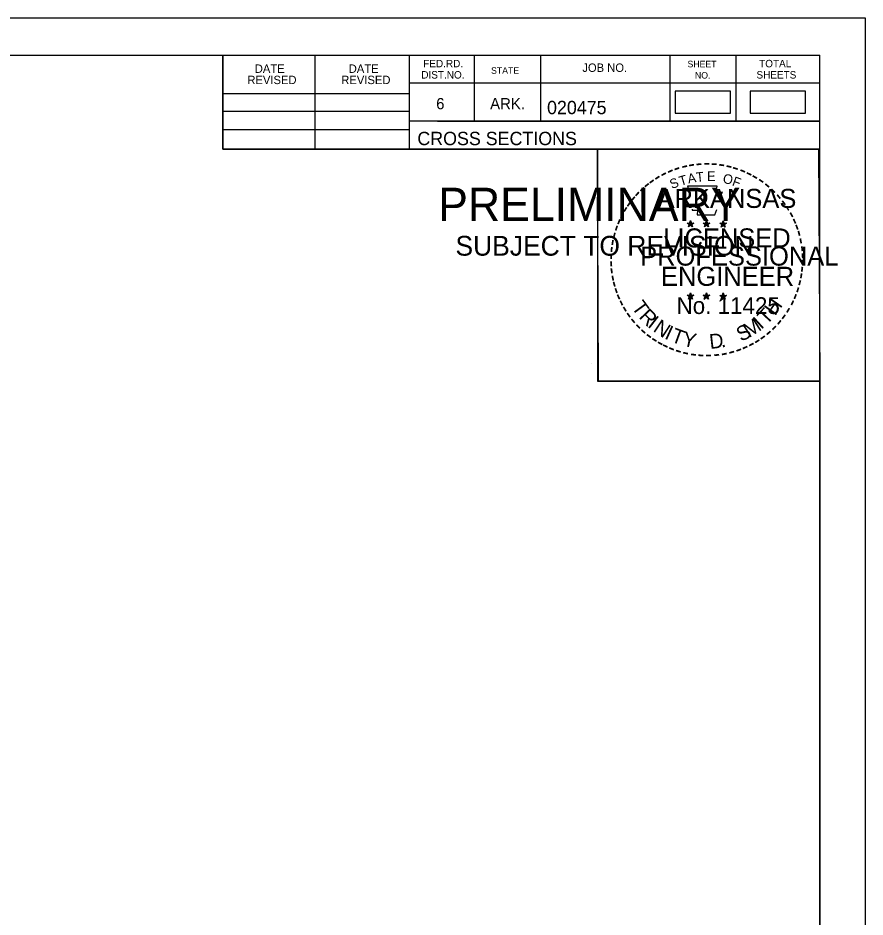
# Model space of a CAD drawing. Extents: x 1386544 to 1388153, y 379785 to 390999.
# Drawn here: x 1386788.9 to 1386877.8, y 384824.3 to 384918.6 of the extents above; entities that cross this region are included whole.
import ezdxf

# ---------------------------------------------------------------- set-up
doc = ezdxf.new("R2010")
doc.units = 0
for name, color, linetype in [('R_Border', 7, 'Continuous'), ('R_Border PE', 7, 'Continuous'), ('R_Border Prem', 7, 'Continuous'), ('R_No Plot', 7, 'Continuous'), ('S_SHOULDER', 7, 'Continuous')]:
    doc.layers.add(name, color=color, linetype=linetype)

msp = doc.modelspace()

# ---------------------------------------------------------------- linework, layer by layer
at = {"layer": 'R_Border'}
for p, q in [((1386556.87, 384914.72), (1386873.05, 384914.72)), ((1386810.41, 384904.84), (1386810.41, 384914.72)), ((1386820.09, 384904.84), (1386820.09, 384914.72)), ((1386829.95, 384914.72), (1386829.95, 384904.84)), ((1386836.79, 384914.72), (1386836.79, 384907.78)), ((1386843.73, 384914.72), (1386843.73, 384907.78)), ((1386857.31, 384914.72), (1386857.31, 384907.78)), ((1386864.25, 384914.72), (1386864.25, 384907.78)), ((1386873.05, 384709.26), (1386873.05, 384914.72)), ((1386873.05, 384911.78), (1386829.95, 384911.78)), ((1386873.05, 384911.8), (1386873.05, 384911.8)), ((1386810.41, 384910.7), (1386829.95, 384910.7)), ((1386810.41, 384908.84), (1386829.95, 384908.84)), ((1386873.05, 384907.78), (1386829.95, 384907.78)), ((1386832.91, 384907.78), (1386873.05, 384907.78)), ((1386810.41, 384906.9), (1386829.95, 384906.9)), ((1386873.05, 384904.84), (1386810.41, 384904.84))]:
    msp.add_line(p, q, dxfattribs=at)
at = {"layer": 'R_Border PE'}
for p, q in [((1386859.484, 384897.349), (1386859.443, 384897.097)), ((1386859.484, 384896.984), (1386859.484, 384897.349)), ((1386859.484, 384897.349), (1386859.533, 384897.099)), ((1386861.154, 384897.349), (1386861.113, 384897.097)), ((1386861.154, 384896.984), (1386861.154, 384897.349)), ((1386861.154, 384897.349), (1386861.203, 384897.099)), ((1386862.918, 384897.337), (1386862.877, 384897.085)), ((1386862.918, 384896.972), (1386862.918, 384897.337)), ((1386862.918, 384897.337), (1386862.967, 384897.087)), ((1386859.135, 384897.095), (1386859.484, 384896.984)), ((1386859.135, 384897.095), (1386859.388, 384897.05)), ((1386859.135, 384897.095), (1386859.372, 384896.973)), ((1386859.268, 384896.687), (1386859.484, 384896.984)), ((1386859.268, 384896.687), (1386859.394, 384896.931)), ((1386859.268, 384896.687), (1386859.482, 384896.904)), ((1386859.697, 384896.687), (1386859.482, 384896.901)), ((1386859.831, 384897.095), (1386859.484, 384896.984)), ((1386859.697, 384896.687), (1386859.484, 384896.984)), ((1386859.831, 384897.095), (1386859.545, 384897.046)), ((1386859.697, 384896.687), (1386859.56, 384896.978)), ((1386859.831, 384897.095), (1386859.627, 384896.993)), ((1386860.805, 384897.095), (1386861.154, 384896.984)), ((1386860.805, 384897.095), (1386861.058, 384897.05)), ((1386860.805, 384897.095), (1386861.042, 384896.973)), ((1386860.938, 384896.687), (1386861.154, 384896.984)), ((1386860.938, 384896.687), (1386861.064, 384896.931)), ((1386860.938, 384896.687), (1386861.152, 384896.904)), ((1386861.367, 384896.687), (1386861.152, 384896.901)), ((1386861.501, 384897.095), (1386861.154, 384896.984)), ((1386861.367, 384896.687), (1386861.154, 384896.984)), ((1386861.501, 384897.095), (1386861.215, 384897.046)), ((1386861.367, 384896.687), (1386861.23, 384896.978)), ((1386861.501, 384897.095), (1386861.297, 384896.993)), ((1386862.569, 384897.083), (1386862.918, 384896.972)), ((1386862.569, 384897.083), (1386862.822, 384897.038)), ((1386862.569, 384897.083), (1386862.806, 384896.961)), ((1386862.702, 384896.675), (1386862.918, 384896.972)), ((1386862.702, 384896.675), (1386862.828, 384896.919)), ((1386862.702, 384896.675), (1386862.916, 384896.892)), ((1386863.131, 384896.675), (1386862.916, 384896.889)), ((1386863.265, 384897.083), (1386862.918, 384896.972)), ((1386863.131, 384896.675), (1386862.918, 384896.972)), ((1386863.265, 384897.083), (1386862.979, 384897.034)), ((1386863.131, 384896.675), (1386862.994, 384896.966)), ((1386863.265, 384897.083), (1386863.061, 384896.981)), ((1386859.131, 384889.522), (1386859.48, 384889.411)), ((1386859.131, 384889.522), (1386859.384, 384889.477)), ((1386859.131, 384889.522), (1386859.368, 384889.4)), ((1386859.264, 384889.114), (1386859.48, 384889.411)), ((1386859.264, 384889.114), (1386859.39, 384889.358)), ((1386859.264, 384889.114), (1386859.478, 384889.331)), ((1386859.48, 384889.776), (1386859.439, 384889.524)), ((1386859.693, 384889.114), (1386859.478, 384889.328)), ((1386859.48, 384889.411), (1386859.48, 384889.776)), ((1386859.48, 384889.776), (1386859.529, 384889.526)), ((1386859.827, 384889.522), (1386859.48, 384889.411)), ((1386859.693, 384889.114), (1386859.48, 384889.411)), ((1386859.827, 384889.522), (1386859.541, 384889.473)), ((1386859.693, 384889.114), (1386859.556, 384889.405)), ((1386859.827, 384889.522), (1386859.623, 384889.42)), ((1386860.8, 384889.522), (1386861.149, 384889.411)), ((1386860.8, 384889.522), (1386861.053, 384889.477)), ((1386860.8, 384889.522), (1386861.037, 384889.4)), ((1386860.933, 384889.114), (1386861.149, 384889.411)), ((1386860.933, 384889.114), (1386861.059, 384889.358)), ((1386860.933, 384889.114), (1386861.147, 384889.331)), ((1386861.149, 384889.776), (1386861.108, 384889.524)), ((1386861.362, 384889.114), (1386861.147, 384889.328)), ((1386861.149, 384889.411), (1386861.149, 384889.776)), ((1386861.149, 384889.776), (1386861.198, 384889.526)), ((1386861.496, 384889.522), (1386861.149, 384889.411)), ((1386861.362, 384889.114), (1386861.149, 384889.411)), ((1386861.496, 384889.522), (1386861.21, 384889.473)), ((1386861.362, 384889.114), (1386861.225, 384889.405)), ((1386861.496, 384889.522), (1386861.292, 384889.42)), ((1386862.567, 384889.512), (1386862.916, 384889.401)), ((1386862.567, 384889.512), (1386862.82, 384889.467)), ((1386862.567, 384889.512), (1386862.804, 384889.39)), ((1386862.7, 384889.104), (1386862.916, 384889.401)), ((1386862.7, 384889.104), (1386862.826, 384889.348)), ((1386862.7, 384889.104), (1386862.914, 384889.321)), ((1386862.916, 384889.766), (1386862.875, 384889.514)), ((1386863.129, 384889.104), (1386862.914, 384889.318)), ((1386862.916, 384889.401), (1386862.916, 384889.766)), ((1386862.916, 384889.766), (1386862.965, 384889.516)), ((1386863.263, 384889.512), (1386862.916, 384889.401)), ((1386863.129, 384889.104), (1386862.916, 384889.401)), ((1386863.263, 384889.512), (1386862.977, 384889.463)), ((1386863.129, 384889.104), (1386862.992, 384889.395)), ((1386863.263, 384889.512), (1386863.059, 384889.41))]:
    msp.add_line(p, q, dxfattribs=at)
for points in [[(1386859.176, 384900.973), (1386859.445, 384900.146)], [(1386862.687, 384900.051), (1386862.829, 384900.335), (1386862.144, 384900.311), (1386862.292, 384900.973), (1386859.176, 384900.973)], [(1386859.668, 384898.55), (1386859.668, 384898.463), (1386860.231, 384898.444), (1386860.177, 384897.971), (1386862.047, 384897.971), (1386862.248, 384898.507)], [(1386859.484, 384897.349), (1386859.697, 384896.687), (1386859.135, 384897.095), (1386859.831, 384897.095), (1386859.268, 384896.687), (1386859.484, 384897.349)], [(1386861.154, 384897.349), (1386861.367, 384896.687), (1386860.805, 384897.095), (1386861.501, 384897.095), (1386860.938, 384896.687), (1386861.154, 384897.349)], [(1386862.918, 384897.337), (1386863.131, 384896.675), (1386862.569, 384897.083), (1386863.265, 384897.083), (1386862.702, 384896.675), (1386862.918, 384897.337)], [(1386859.48, 384889.776), (1386859.693, 384889.114), (1386859.131, 384889.522), (1386859.827, 384889.522), (1386859.264, 384889.114), (1386859.48, 384889.776)], [(1386861.149, 384889.776), (1386861.362, 384889.114), (1386860.8, 384889.522), (1386861.496, 384889.522), (1386860.933, 384889.114), (1386861.149, 384889.776)], [(1386862.916, 384889.766), (1386863.129, 384889.104), (1386862.567, 384889.512), (1386863.263, 384889.512), (1386862.7, 384889.104), (1386862.916, 384889.766)]]:
    msp.add_lwpolyline(points, dxfattribs=at)
for centre, radius in [((1386859.483, 384896.984), 0.172), ((1386859.483, 384896.984), 0.145), ((1386859.483, 384896.984), 0.116), ((1386859.483, 384896.984), 0.0991), ((1386859.483, 384896.984), 0.0747), ((1386859.483, 384896.984), 0.0495), ((1386859.483, 384896.984), 0.0296), ((1386861.153, 384896.984), 0.172), ((1386861.153, 384896.984), 0.145), ((1386861.153, 384896.984), 0.116), ((1386861.153, 384896.984), 0.0991), ((1386861.153, 384896.984), 0.0747), ((1386861.153, 384896.984), 0.0495), ((1386861.153, 384896.984), 0.0296), ((1386862.917, 384896.972), 0.172), ((1386862.917, 384896.972), 0.145), ((1386862.917, 384896.972), 0.116), ((1386862.917, 384896.972), 0.0991), ((1386862.917, 384896.972), 0.0747), ((1386862.917, 384896.972), 0.0495), ((1386862.917, 384896.972), 0.0296), ((1386859.479, 384889.411), 0.172), ((1386859.479, 384889.411), 0.145), ((1386859.479, 384889.411), 0.116), ((1386859.479, 384889.411), 0.0991), ((1386859.479, 384889.411), 0.0747), ((1386859.479, 384889.411), 0.0495), ((1386859.479, 384889.411), 0.0296), ((1386861.148, 384889.411), 0.172), ((1386861.148, 384889.411), 0.145), ((1386861.148, 384889.411), 0.116), ((1386861.148, 384889.411), 0.0991), ((1386861.148, 384889.411), 0.0747), ((1386861.148, 384889.411), 0.0495), ((1386861.148, 384889.411), 0.0296), ((1386862.915, 384889.401), 0.172), ((1386862.915, 384889.401), 0.145), ((1386862.915, 384889.401), 0.116), ((1386862.915, 384889.401), 0.0991), ((1386862.915, 384889.401), 0.0747), ((1386862.915, 384889.401), 0.0495), ((1386862.915, 384889.401), 0.0296)]:
    msp.add_circle(centre, radius, dxfattribs=at)
at = {"layer": 'R_No Plot'}
for p, q in [((1386544.47, 384918.615), (1386877.803, 384918.615)), ((1386849.085, 384882.385), (1386849.085, 384882.385))]:
    msp.add_line(p, q, dxfattribs=at)
for points in [[(1386544.463, 384918.615), (1386877.803, 384918.615), (1386877.803, 384705.277), (1386544.463, 384705.277)], [(1386790.79, 384914.72), (1386810.41, 384914.72), (1386810.41, 384904.84), (1386826.523, 384904.84), (1386849.722, 384904.84), (1386849.722, 384880.508), (1386873.05, 384880.508), (1386873.05, 384709.26), (1386556.87, 384709.26), (1386556.87, 384914.72)], [(1386849.722, 384904.84), (1386872.93, 384904.84), (1386873.05, 384880.508), (1386849.843, 384880.508)]]:
    msp.add_lwpolyline(points, close=True, dxfattribs=at)
at = {"layer": 'S_SHOULDER'}
for points in [[(1386857.864, 384908.625), (1386863.697, 384908.625), (1386863.697, 384910.935), (1386857.864, 384910.935)], [(1386865.734, 384908.625), (1386871.567, 384908.625), (1386871.567, 384910.935), (1386865.734, 384910.935)]]:
    msp.add_lwpolyline(points, close=True, dxfattribs=at)

# ---------------------------------------------------------------- texts
at = {"layer": 'R_Border'}
for s, height, p in [('DATE', 0.8792, (1386813.748, 384912.857)), ('DATE', 0.8792, (1386823.608, 384912.857)), ('FED.RD.', 0.7819, (1386831.43, 384913.44)), ('STATE', 0.684, (1386838.55, 384912.76)), ('JOB NO.', 0.8792, (1386848.13, 384912.96)), ('SHEET', 0.684, (1386859.17, 384913.44)), ('TOTAL', 0.7819, (1386866.69, 384913.44)), ('REVISED', 0.8792, (1386812.968, 384911.677)), ('REVISED', 0.8792, (1386822.828, 384911.677)), ('DIST.NO.', 0.7819, (1386831.23, 384912.26)), ('NO.', 0.684, (1386859.95, 384912.26)), ('SHEETS', 0.7819, (1386866.41, 384912.26)), ('6', 1.172, (1386832.79, 384909.04)), ('ARK.', 1.1723, (1386838.45, 384909.04)), ('020475', 1.4, (1386844.426, 384908.52)), ('CROSS SECTIONS', 1.4, (1386830.814, 384905.27))]:
    msp.add_text(s, height=height, rotation=360, dxfattribs=at).set_placement(p)
at = {"layer": 'R_Border PE'}
for s, height, rotation, p in [('-', 1.6, 13.63015, (1386858.674, 384902.341)), ('-', 1.6, 10.21935, (1386859.352, 384902.503)), ('-', 1.6, 5.89682, (1386860.081, 384902.613)), ('-', 1.6, 0.18623, (1386860.853, 384902.685)), ('-', 1.6, 357.74304, (1386861.576, 384902.672)), ('-', 1.6, 352.16172, (1386862.32, 384902.616)), ('-', 1.6, 347.20489, (1386863.039, 384902.502)), ('-', 1.6, 342.3362, (1386863.674, 384902.347)), ('-', 1.6, 34.06357, (1386856.06, 384901.144)), ('-', 1.6, 28.79182, (1386856.657, 384901.514)), ('-', 1.6, 24.30721, (1386857.29, 384901.831)), ('-', 1.6, 19.17608, (1386857.924, 384902.1)), ('T', 1, 16.4036, (1386858.445, 384900.982)), ('A', 1, 11.21318, (1386859.271, 384901.233)), ('T', 1, 6.02276, (1386860.12, 384901.399)), ('E', 1, 0.83234, (1386861.225, 384901.509)), ('O', 1, 350.4515, (1386862.829, 384901.299)), ('-', 1.6, 337.85509, (1386864.409, 384902.124)), ('-', 1.6, 334.12109, (1386865.04, 384901.853)), ('-', 1.6, 329.64089, (1386865.619, 384901.57)), ('-', 1.6, 38.95066, (1386855.006, 384900.371)), ('-', 1.6, 36.23174, (1386855.482, 384900.749)), ('S', 1, 21.59401, (1386857.531, 384900.651)), ('F', 1, 340.07066, (1386863.783, 384901.071)), ('-', 1.6, 325.86266, (1386866.262, 384901.209)), ('-', 1.6, 320.52971, (1386866.872, 384900.783)), ('-', 1.6, 48.42305, (1386854.125, 384899.476)), ('-', 1.6, 42.96224, (1386854.573, 384899.954)), ('ARKANSAS', 2, 360, (1386856.029, 384898.685)), ('-', 1.6, 315.57859, (1386867.471, 384900.295)), ('-', 1.6, 54.23247, (1386853.309, 384898.423)), ('-', 1.6, 50.61417, (1386853.722, 384898.99)), ('-', 1.6, 309.87973, (1386868.04, 384899.745)), ('-', 1.6, 306.65218, (1386868.565, 384899.143)), ('-', 1.6, 58.07063, (1386852.984, 384897.896)), ('-', 1.4, 303.67529, (1386869.051, 384898.575)), ('-', 1.6, 67.77427, (1386852.412, 384896.671)), ('-', 1.6, 62.87135, (1386852.671, 384897.282)), ('-', 1.6, 299.66835, (1386869.37, 384897.968)), ('-', 1.6, 294.66279, (1386869.694, 384897.356)), ('-', 1.6, 72.39447, (1386852.193, 384896.041)), ('LICENSED', 2, 360, (1386856.627, 384894.536)), ('DWB', 0.01, 360, (1386859.471, 384896.979)), ('DWB', 0.01, 360, (1386861.141, 384896.979)), ('DWB', 0.01, 360, (1386862.905, 384896.968)), ('-', 1.6, 290.57283, (1386869.951, 384896.779)), ('-', 1.6, 75.46096, (1386851.996, 384895.327)), ('-', 1.6, 285.12326, (1386870.185, 384896.199)), ('-', 1.6, 280.54934, (1386870.385, 384895.457)), ('-', 1.6, 85.18634, (1386851.788, 384893.923)), ('-', 1.6, 81.20126, (1386851.864, 384894.614)), ('PROFESSIONAL', 2, 360, (1386854.203, 384892.632)), ('-', 1.6, 276.59616, (1386870.547, 384894.689)), ('-', 1.6, 89.06224, (1386851.763, 384893.222)), ('-', 1.6, 274.33011, (1386870.607, 384893.967)), ('-', 1.6, 94.19588, (1386851.798, 384892.497)), ('-', 1.6, 269.94067, (1386870.641, 384893.335)), ('-', 1.6, 98.94793, (1386851.87, 384891.83)), ('ENGINEER', 2, 360, (1386856.39, 384890.507)), ('-', 1.6, 260.99529, (1386870.551, 384892.015)), ('-', 1.6, 263.5172, (1386870.622, 384892.669)), ('-', 1.6, 101.71495, (1386852.005, 384891.097)), ('-', 1.6, 105.45785, (1386852.167, 384890.502)), ('-', 1.6, 255.7626, (1386870.441, 384891.337)), ('-', 1.6, 109.08742, (1386852.382, 384889.871)), ('-', 1.6, 252.86809, (1386870.26, 384890.617)), ('-', 1.6, 114.06432, (1386852.636, 384889.275)), ('-', 1.6, 115.72885, (1386852.941, 384888.657)), ('T', 1.54, 306.04056, (1386853.24, 384888.25)), ('No. 11425', 1.757, 360, (1386858.018, 384887.556)), ('DWB', 0.01, 360, (1386859.467, 384889.406)), ('DWB', 0.01, 360, (1386861.136, 384889.407)), ('DWB', 0.01, 360, (1386862.903, 384889.397)), ('H', 1.54, 54.60883, (1386868.36, 384887.285)), ('-', 1.6, 244.61971, (1386869.775, 384889.315)), ('-', 1.6, 247.88866, (1386870.037, 384889.944)), ('-', 1.6, 120.44712, (1386853.298, 384888.071)), ('R', 1.54, 314.00497, (1386854.002, 384887.202)), ('T', 1.54, 46.64442, (1386867.47, 384886.342)), ('-', 1.6, 239.07125, (1386869.381, 384888.563)), ('-', 1.6, 125.89344, (1386853.701, 384887.51)), ('-', 1.6, 130.71812, (1386854.163, 384886.958)), ('I', 1.54, 321.96938, (1386854.903, 384886.27)), ('N', 1.54, 326.50021, (1386855.47, 384885.798)), ('M', 1.54, 32.65632, (1386865.625, 384885.017)), ('I', 1.54, 42.11359, (1386866.909, 384885.864)), ('-', 1.6, 233.84524, (1386868.979, 384887.91)), ('-', 1.6, 134.22381, (1386854.68, 384886.413)), ('I', 1.54, 335.36034, (1386856.678, 384885.012)), ('T', 1.54, 339.89117, (1386857.339, 384884.685)), ('S', 1.54, 26.9312, (1386864.786, 384884.611)), ('-', 1.6, 225.76533, (1386868.07, 384886.78)), ('-', 1.6, 231.25377, (1386868.549, 384887.344)), ('-', 1.6, 138.93382, (1386855.205, 384885.949)), ('-', 1.6, 144.64634, (1386855.761, 384885.543)), ('Y', 1.54, 347.85558, (1386858.556, 384884.239)), ('D', 1.54, 6.39691, (1386861.541, 384883.881)), ('-', 1.6, 215.73633, (1386866.999, 384885.799)), ('-', 1.6, 221.08509, (1386867.548, 384886.271)), ('-', 1.6, 148.08978, (1386856.322, 384885.172)), ('-', 1.6, 151.57039, (1386856.901, 384884.847)), ('-', 1.6, 154.60019, (1386857.423, 384884.6)), ('.', 1.54, 13.76417, (1386862.733, 384884.008)), ('-', 1.6, 204.25161, (1386865.283, 384884.747)), ('-', 1.6, 207.35684, (1386865.907, 384885.066)), ('-', 1.6, 212.24909, (1386866.465, 384885.412)), ('-', 1.6, 158.56121, (1386858.047, 384884.346)), ('-', 1.6, 162.79826, (1386858.734, 384884.133)), ('-', 1.6, 167.55551, (1386859.449, 384883.969)), ('-', 1.6, 173.11546, (1386860.221, 384883.859)), ('-', 1.6, 176.51827, (1386860.969, 384883.806)), ('-', 1.6, 181.59176, (1386861.713, 384883.825)), ('-', 1.6, 185.81666, (1386862.522, 384883.901)), ('-', 1.6, 191.28576, (1386863.258, 384884.033)), ('-', 1.6, 195.47429, (1386863.987, 384884.232)), ('-', 1.6, 200.71842, (1386864.664, 384884.474))]:
    msp.add_text(s, height=height, rotation=rotation, dxfattribs=at).set_placement(p)
at = {"layer": 'R_Border Prem'}
for s, height, p in [('PRELIMINARY', 3.5, (1386833.002, 384897.303)), ('DWB', 0.01, (1386833.748, 384899.153)), ('SUBJECT TO REVISION', 2.07511, (1386834.811, 384893.674))]:
    msp.add_text(s, height=height, rotation=360, dxfattribs=at).set_placement(p)

doc.saveas('drawing.dxf')
